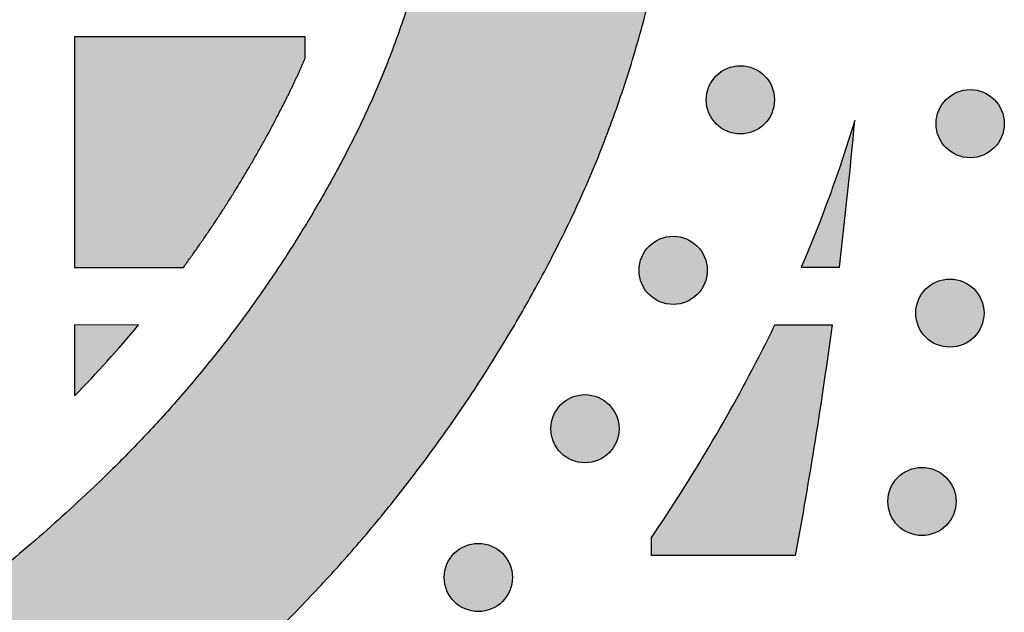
# Model space of a CAD drawing. Header units: millimetres. Extents: x -3873 to -97, y 912 to 4165.
# Tile 626 of 656: x -150 to -98, y 3872 to 3902. Entities that reach past the tile are written whole.
import ezdxf

# ---------------------------------------------------------------- set-up
doc = ezdxf.new("R2010")
doc.units = ezdxf.units.MM
doc.layers.add('pattern', color=7, linetype='Continuous', true_color=0x000000)

msp = doc.modelspace()

# ---------------------------------------------------------------- hatches: boundary and pattern name
at = {"layer": 'pattern'}
for points in [[(-115.003, 3918.335), (-115.027, 3920.141), (-115.103, 3921.948), (-115.232, 3923.755), (-115.414, 3925.559), (-115.648, 3927.358), (-115.935, 3929.15), (-116.274, 3930.931), (-116.666, 3932.701), (-117.109, 3934.455), (-117.604, 3936.193), (-118.148, 3937.911), (-118.742, 3939.609), (-119.385, 3941.282), (-120.074, 3942.931), (-120.81, 3944.551), (-121.591, 3946.142), (-122.33, 3947.558), (-123.099, 3948.96), (-123.898, 3950.347), (-124.726, 3951.719), (-125.583, 3953.075), (-126.468, 3954.414), (-127.382, 3955.735), (-128.323, 3957.037), (-129.29, 3958.319), (-130.284, 3959.581), (-131.303, 3960.821), (-132.346, 3962.039), (-133.414, 3963.234), (-134.505, 3964.406), (-135.619, 3965.554), (-136.754, 3966.676), (-138.53, 3968.356), (-140.349, 3969.997), (-142.21, 3971.596), (-144.112, 3973.152), (-146.053, 3974.664), (-148.031, 3976.131), (-150.045, 3977.55), (-152.093, 3978.921), (-154.174, 3980.242), (-156.285, 3981.512), (-158.425, 3982.73), (-160.591, 3983.896), (-162.782, 3985.008), (-164.997, 3986.066), (-167.232, 3987.068), (-169.485, 3988.016), (-186.181, 3981.64), (-174.002, 3976.898), (-172.012, 3976.062), (-170.039, 3975.177), (-168.084, 3974.243), (-166.15, 3973.261), (-164.237, 3972.232), (-162.348, 3971.156), (-160.484, 3970.034), (-158.647, 3968.868), (-156.839, 3967.658), (-155.06, 3966.405), (-153.314, 3965.11), (-151.6, 3963.776), (-149.921, 3962.401), (-148.278, 3960.99), (-146.672, 3959.541), (-145.104, 3958.058), (-144.144, 3957.109), (-143.203, 3956.139), (-142.28, 3955.148), (-141.378, 3954.137), (-140.495, 3953.108), (-139.634, 3952.059), (-138.794, 3950.992), (-137.976, 3949.908), (-137.18, 3948.808), (-136.408, 3947.691), (-135.66, 3946.559), (-134.935, 3945.413), (-134.235, 3944.253), (-133.559, 3943.08), (-132.909, 3941.895), (-132.284, 3940.698), (-131.659, 3939.422), (-131.069, 3938.122), (-130.516, 3936.8), (-130.001, 3935.457), (-129.525, 3934.094), (-129.088, 3932.713), (-128.692, 3931.317), (-128.337, 3929.906), (-128.023, 3928.483), (-127.751, 3927.05), (-127.521, 3925.609), (-127.333, 3924.16), (-127.187, 3922.708), (-127.084, 3921.252), (-127.022, 3919.796), (-127.003, 3918.341), (-127.024, 3916.886), (-127.086, 3915.43), (-127.191, 3913.975), (-127.338, 3912.522), (-127.527, 3911.075), (-127.758, 3909.633), (-128.032, 3908.201), (-128.347, 3906.778), (-128.704, 3905.368), (-129.101, 3903.973), (-129.539, 3902.593), (-130.016, 3901.23), (-130.532, 3899.887), (-131.086, 3898.565), (-131.677, 3897.266), (-132.304, 3895.991), (-132.93, 3894.795), (-133.581, 3893.61), (-134.257, 3892.438), (-134.959, 3891.278), (-135.684, 3890.133), (-136.434, 3889.001), (-137.207, 3887.885), (-138.003, 3886.785), (-138.822, 3885.702), (-139.663, 3884.636), (-140.525, 3883.589), (-141.409, 3882.56), (-142.312, 3881.55), (-143.236, 3880.56), (-144.178, 3879.591), (-145.139, 3878.642), (-146.708, 3877.16), (-148.315, 3875.713), (-149.96, 3874.303), (-151.64, 3872.93), (-153.355, 3871.597), (-155.102, 3870.304), (-156.881, 3869.052), (-158.691, 3867.844), (-160.529, 3866.679), (-162.394, 3865.559), (-164.284, 3864.485), (-166.197, 3863.458), (-168.133, 3862.477), (-170.089, 3861.545), (-172.063, 3860.662), (-174.053, 3859.827), (-186.236, 3855.096), (-169.546, 3848.706), (-167.291, 3849.651), (-165.056, 3850.652), (-162.841, 3851.708), (-160.648, 3852.818), (-158.481, 3853.982), (-156.34, 3855.198), (-154.228, 3856.467), (-152.146, 3857.786), (-150.097, 3859.155), (-148.081, 3860.572), (-146.102, 3862.037), (-144.16, 3863.547), (-142.257, 3865.102), (-140.394, 3866.699), (-138.574, 3868.338), (-136.796, 3870.016), (-135.66, 3871.138), (-134.545, 3872.285), (-133.453, 3873.456), (-132.384, 3874.65), (-131.34, 3875.867), (-130.32, 3877.107), (-129.325, 3878.367), (-128.356, 3879.649), (-127.414, 3880.95), (-126.5, 3882.27), (-125.613, 3883.608), (-124.755, 3884.963), (-123.925, 3886.334), (-123.125, 3887.721), (-122.355, 3889.123), (-121.615, 3890.537), (-120.833, 3892.128), (-120.096, 3893.748), (-119.405, 3895.395), (-118.761, 3897.068), (-118.165, 3898.765), (-117.619, 3900.483), (-117.123, 3902.22), (-116.679, 3903.974), (-116.285, 3905.743), (-115.944, 3907.524), (-115.656, 3909.315), (-115.42, 3911.113), (-115.237, 3912.917), (-115.107, 3914.723), (-115.029, 3916.53)], [(-134.676, 3900.454), (-134.676, 3901.566), (-146.676, 3901.565), (-146.675, 3889.565), (-141.01, 3889.566), (-140.295, 3890.564), (-139.601, 3891.577), (-138.926, 3892.603), (-138.272, 3893.643), (-137.638, 3894.696), (-137.026, 3895.761), (-136.436, 3896.838), (-135.867, 3897.926), (-135.251, 3899.181)], [(-113.296, 3897.03), (-113.268, 3897.003), (-113.239, 3896.976), (-113.209, 3896.949), (-113.178, 3896.923), (-113.147, 3896.897), (-113.114, 3896.872), (-113.081, 3896.847), (-113.047, 3896.823), (-113.012, 3896.8), (-112.976, 3896.777), (-112.94, 3896.755), (-112.903, 3896.734), (-112.865, 3896.713), (-112.826, 3896.693), (-112.786, 3896.675), (-112.746, 3896.657), (-112.706, 3896.64), (-112.664, 3896.624), (-112.622, 3896.608), (-112.58, 3896.594), (-112.537, 3896.581), (-112.493, 3896.569), (-112.45, 3896.558), (-112.405, 3896.548), (-112.361, 3896.54), (-112.316, 3896.532), (-112.27, 3896.526), (-112.225, 3896.52), (-112.179, 3896.516), (-112.133, 3896.513), (-112.088, 3896.511), (-112.042, 3896.511), (-111.996, 3896.511), (-111.95, 3896.513), (-111.904, 3896.516), (-111.858, 3896.52), (-111.813, 3896.526), (-111.768, 3896.532), (-111.723, 3896.54), (-111.678, 3896.548), (-111.634, 3896.558), (-111.59, 3896.569), (-111.546, 3896.581), (-111.503, 3896.594), (-111.461, 3896.608), (-111.419, 3896.624), (-111.378, 3896.64), (-111.337, 3896.657), (-111.297, 3896.675), (-111.257, 3896.694), (-111.219, 3896.713), (-111.181, 3896.734), (-111.143, 3896.755), (-111.107, 3896.777), (-111.071, 3896.8), (-111.036, 3896.823), (-111.002, 3896.847), (-110.969, 3896.872), (-110.936, 3896.897), (-110.905, 3896.923), (-110.874, 3896.949), (-110.844, 3896.976), (-110.815, 3897.003), (-110.787, 3897.031), (-110.76, 3897.059), (-110.732, 3897.088), (-110.706, 3897.118), (-110.679, 3897.148), (-110.654, 3897.18), (-110.628, 3897.212), (-110.604, 3897.246), (-110.58, 3897.28), (-110.556, 3897.315), (-110.534, 3897.35), (-110.512, 3897.387), (-110.49, 3897.424), (-110.47, 3897.462), (-110.45, 3897.501), (-110.431, 3897.54), (-110.413, 3897.58), (-110.396, 3897.621), (-110.38, 3897.663), (-110.365, 3897.704), (-110.351, 3897.747), (-110.338, 3897.79), (-110.326, 3897.833), (-110.315, 3897.877), (-110.305, 3897.922), (-110.296, 3897.966), (-110.289, 3898.011), (-110.282, 3898.056), (-110.277, 3898.102), (-110.273, 3898.148), (-110.27, 3898.193), (-110.268, 3898.239), (-110.267, 3898.285), (-110.268, 3898.331), (-110.27, 3898.377), (-110.273, 3898.423), (-110.277, 3898.468), (-110.282, 3898.514), (-110.289, 3898.559), (-110.296, 3898.604), (-110.305, 3898.649), (-110.315, 3898.693), (-110.326, 3898.737), (-110.338, 3898.78), (-110.351, 3898.823), (-110.365, 3898.866), (-110.38, 3898.908), (-110.396, 3898.949), (-110.414, 3898.99), (-110.431, 3899.03), (-110.45, 3899.069), (-110.47, 3899.108), (-110.49, 3899.146), (-110.512, 3899.183), (-110.534, 3899.22), (-110.556, 3899.256), (-110.58, 3899.291), (-110.604, 3899.325), (-110.629, 3899.358), (-110.654, 3899.39), (-110.68, 3899.422), (-110.706, 3899.453), (-110.733, 3899.483), (-110.76, 3899.512), (-110.787, 3899.54), (-110.815, 3899.567), (-110.844, 3899.594), (-110.874, 3899.621), (-110.905, 3899.647), (-110.937, 3899.673), (-110.969, 3899.698), (-111.002, 3899.723), (-111.037, 3899.747), (-111.071, 3899.77), (-111.107, 3899.793), (-111.144, 3899.815), (-111.181, 3899.837), (-111.219, 3899.857), (-111.258, 3899.877), (-111.297, 3899.895), (-111.337, 3899.913), (-111.378, 3899.93), (-111.419, 3899.947), (-111.461, 3899.962), (-111.504, 3899.976), (-111.547, 3899.989), (-111.59, 3900.001), (-111.634, 3900.012), (-111.678, 3900.022), (-111.723, 3900.03), (-111.768, 3900.038), (-111.813, 3900.045), (-111.859, 3900.05), (-111.904, 3900.054), (-111.95, 3900.057), (-111.996, 3900.059), (-112.042, 3900.059), (-112.088, 3900.059), (-112.134, 3900.057), (-112.18, 3900.054), (-112.225, 3900.05), (-112.271, 3900.045), (-112.316, 3900.038), (-112.361, 3900.03), (-112.406, 3900.022), (-112.45, 3900.012), (-112.494, 3900.001), (-112.537, 3899.989), (-112.58, 3899.976), (-112.623, 3899.962), (-112.665, 3899.946), (-112.706, 3899.93), (-112.747, 3899.913), (-112.787, 3899.895), (-112.826, 3899.877), (-112.865, 3899.857), (-112.903, 3899.836), (-112.94, 3899.815), (-112.977, 3899.793), (-113.012, 3899.77), (-113.047, 3899.747), (-113.081, 3899.723), (-113.115, 3899.698), (-113.147, 3899.673), (-113.179, 3899.647), (-113.209, 3899.621), (-113.239, 3899.594), (-113.268, 3899.567), (-113.297, 3899.54), (-113.324, 3899.511), (-113.351, 3899.482), (-113.378, 3899.452), (-113.404, 3899.422), (-113.43, 3899.39), (-113.455, 3899.358), (-113.48, 3899.324), (-113.504, 3899.29), (-113.527, 3899.255), (-113.55, 3899.22), (-113.572, 3899.183), (-113.593, 3899.146), (-113.614, 3899.108), (-113.633, 3899.069), (-113.652, 3899.03), (-113.67, 3898.99), (-113.687, 3898.949), (-113.703, 3898.908), (-113.718, 3898.866), (-113.733, 3898.823), (-113.746, 3898.78), (-113.758, 3898.737), (-113.769, 3898.693), (-113.778, 3898.648), (-113.787, 3898.604), (-113.795, 3898.559), (-113.801, 3898.514), (-113.807, 3898.468), (-113.811, 3898.422), (-113.814, 3898.377), (-113.816, 3898.331), (-113.816, 3898.285), (-113.816, 3898.239), (-113.814, 3898.193), (-113.811, 3898.147), (-113.807, 3898.102), (-113.801, 3898.056), (-113.795, 3898.011), (-113.787, 3897.966), (-113.778, 3897.921), (-113.769, 3897.877), (-113.758, 3897.833), (-113.746, 3897.79), (-113.732, 3897.747), (-113.718, 3897.704), (-113.703, 3897.662), (-113.687, 3897.621), (-113.67, 3897.58), (-113.652, 3897.54), (-113.633, 3897.501), (-113.614, 3897.462), (-113.593, 3897.424), (-113.572, 3897.387), (-113.55, 3897.35), (-113.527, 3897.314), (-113.504, 3897.28), (-113.48, 3897.245), (-113.455, 3897.212), (-113.43, 3897.18), (-113.404, 3897.148), (-113.378, 3897.117), (-113.351, 3897.087), (-113.324, 3897.058)], [(-101.343, 3895.79), (-101.315, 3895.762), (-101.286, 3895.735), (-101.256, 3895.708), (-101.225, 3895.682), (-101.194, 3895.656), (-101.161, 3895.631), (-101.128, 3895.606), (-101.094, 3895.582), (-101.059, 3895.559), (-101.023, 3895.536), (-100.987, 3895.514), (-100.949, 3895.493), (-100.911, 3895.472), (-100.873, 3895.453), (-100.833, 3895.434), (-100.793, 3895.416), (-100.752, 3895.399), (-100.711, 3895.383), (-100.669, 3895.368), (-100.627, 3895.354), (-100.584, 3895.34), (-100.54, 3895.328), (-100.496, 3895.318), (-100.452, 3895.308), (-100.407, 3895.299), (-100.362, 3895.291), (-100.317, 3895.285), (-100.272, 3895.279), (-100.226, 3895.275), (-100.18, 3895.272), (-100.134, 3895.271), (-100.089, 3895.27), (-100.043, 3895.271), (-99.997, 3895.272), (-99.951, 3895.275), (-99.905, 3895.28), (-99.86, 3895.285), (-99.815, 3895.291), (-99.77, 3895.299), (-99.725, 3895.308), (-99.681, 3895.318), (-99.637, 3895.329), (-99.593, 3895.341), (-99.55, 3895.354), (-99.508, 3895.368), (-99.466, 3895.383), (-99.425, 3895.399), (-99.384, 3895.416), (-99.344, 3895.434), (-99.304, 3895.453), (-99.266, 3895.472), (-99.228, 3895.493), (-99.19, 3895.514), (-99.154, 3895.536), (-99.118, 3895.559), (-99.083, 3895.582), (-99.049, 3895.606), (-99.016, 3895.631), (-98.983, 3895.656), (-98.952, 3895.682), (-98.921, 3895.708), (-98.891, 3895.735), (-98.862, 3895.762), (-98.834, 3895.79), (-98.806, 3895.818), (-98.779, 3895.847), (-98.753, 3895.877), (-98.726, 3895.908), (-98.701, 3895.939), (-98.675, 3895.972), (-98.651, 3896.005), (-98.627, 3896.039), (-98.603, 3896.074), (-98.58, 3896.11), (-98.558, 3896.146), (-98.537, 3896.183), (-98.517, 3896.221), (-98.497, 3896.26), (-98.478, 3896.3), (-98.46, 3896.34), (-98.443, 3896.38), (-98.427, 3896.422), (-98.412, 3896.464), (-98.398, 3896.506), (-98.385, 3896.549), (-98.373, 3896.593), (-98.362, 3896.637), (-98.352, 3896.681), (-98.343, 3896.726), (-98.336, 3896.771), (-98.329, 3896.816), (-98.324, 3896.861), (-98.32, 3896.907), (-98.317, 3896.953), (-98.315, 3896.999), (-98.314, 3897.044), (-98.315, 3897.09), (-98.317, 3897.136), (-98.32, 3897.182), (-98.324, 3897.228), (-98.329, 3897.273), (-98.336, 3897.318), (-98.343, 3897.363), (-98.352, 3897.408), (-98.362, 3897.452), (-98.373, 3897.496), (-98.385, 3897.54), (-98.398, 3897.583), (-98.412, 3897.625), (-98.427, 3897.667), (-98.443, 3897.708), (-98.46, 3897.749), (-98.478, 3897.789), (-98.497, 3897.829), (-98.517, 3897.867), (-98.537, 3897.905), (-98.559, 3897.943), (-98.581, 3897.979), (-98.603, 3898.015), (-98.627, 3898.05), (-98.651, 3898.084), (-98.675, 3898.117), (-98.701, 3898.15), (-98.726, 3898.181), (-98.753, 3898.212), (-98.779, 3898.242), (-98.807, 3898.271), (-98.834, 3898.299), (-98.862, 3898.327), (-98.891, 3898.354), (-98.921, 3898.38), (-98.952, 3898.407), (-98.984, 3898.432), (-99.016, 3898.458), (-99.049, 3898.482), (-99.083, 3898.506), (-99.118, 3898.53), (-99.154, 3898.553), (-99.191, 3898.575), (-99.228, 3898.596), (-99.266, 3898.616), (-99.305, 3898.636), (-99.344, 3898.655), (-99.384, 3898.673), (-99.425, 3898.69), (-99.466, 3898.706), (-99.508, 3898.721), (-99.551, 3898.735), (-99.594, 3898.748), (-99.637, 3898.76), (-99.681, 3898.771), (-99.725, 3898.781), (-99.77, 3898.79), (-99.815, 3898.797), (-99.86, 3898.804), (-99.906, 3898.809), (-99.951, 3898.813), (-99.997, 3898.816), (-100.043, 3898.818), (-100.089, 3898.819), (-100.135, 3898.818), (-100.181, 3898.816), (-100.226, 3898.813), (-100.272, 3898.809), (-100.318, 3898.804), (-100.363, 3898.797), (-100.408, 3898.79), (-100.452, 3898.781), (-100.497, 3898.771), (-100.541, 3898.76), (-100.584, 3898.748), (-100.627, 3898.735), (-100.669, 3898.721), (-100.711, 3898.706), (-100.753, 3898.69), (-100.793, 3898.673), (-100.834, 3898.655), (-100.873, 3898.636), (-100.912, 3898.616), (-100.95, 3898.596), (-100.987, 3898.574), (-101.024, 3898.552), (-101.059, 3898.53), (-101.094, 3898.506), (-101.128, 3898.482), (-101.162, 3898.458), (-101.194, 3898.432), (-101.226, 3898.407), (-101.256, 3898.38), (-101.286, 3898.354), (-101.315, 3898.326), (-101.343, 3898.299), (-101.371, 3898.271), (-101.398, 3898.242), (-101.425, 3898.212), (-101.451, 3898.181), (-101.477, 3898.149), (-101.502, 3898.117), (-101.527, 3898.084), (-101.551, 3898.05), (-101.574, 3898.015), (-101.597, 3897.979), (-101.619, 3897.942), (-101.64, 3897.905), (-101.661, 3897.867), (-101.68, 3897.828), (-101.699, 3897.789), (-101.717, 3897.749), (-101.734, 3897.708), (-101.75, 3897.667), (-101.765, 3897.625), (-101.779, 3897.582), (-101.792, 3897.539), (-101.805, 3897.496), (-101.815, 3897.452), (-101.825, 3897.408), (-101.834, 3897.363), (-101.842, 3897.318), (-101.848, 3897.273), (-101.853, 3897.227), (-101.858, 3897.182), (-101.861, 3897.136), (-101.862, 3897.09), (-101.863, 3897.044), (-101.862, 3896.998), (-101.861, 3896.952), (-101.858, 3896.907), (-101.853, 3896.861), (-101.848, 3896.815), (-101.842, 3896.77), (-101.834, 3896.725), (-101.825, 3896.681), (-101.815, 3896.636), (-101.804, 3896.592), (-101.792, 3896.549), (-101.779, 3896.506), (-101.765, 3896.463), (-101.75, 3896.422), (-101.734, 3896.38), (-101.717, 3896.339), (-101.699, 3896.299), (-101.68, 3896.26), (-101.66, 3896.221), (-101.64, 3896.183), (-101.619, 3896.146), (-101.597, 3896.109), (-101.574, 3896.074), (-101.551, 3896.039), (-101.526, 3896.005), (-101.502, 3895.971), (-101.477, 3895.939), (-101.451, 3895.907), (-101.425, 3895.877), (-101.398, 3895.847), (-101.371, 3895.818)], [(-106.894, 3889.569), (-106.098, 3897.202), (-106.712, 3895.265), (-107.381, 3893.346), (-108.103, 3891.446), (-108.877, 3889.568)], [(-116.791, 3888.156), (-116.763, 3888.128), (-116.734, 3888.101), (-116.704, 3888.074), (-116.673, 3888.048), (-116.642, 3888.022), (-116.609, 3887.997), (-116.576, 3887.973), (-116.542, 3887.949), (-116.507, 3887.925), (-116.471, 3887.902), (-116.435, 3887.88), (-116.398, 3887.859), (-116.359, 3887.839), (-116.321, 3887.819), (-116.281, 3887.8), (-116.241, 3887.782), (-116.2, 3887.765), (-116.159, 3887.749), (-116.117, 3887.734), (-116.075, 3887.72), (-116.032, 3887.707), (-115.988, 3887.695), (-115.944, 3887.684), (-115.9, 3887.674), (-115.855, 3887.665), (-115.81, 3887.658), (-115.765, 3887.651), (-115.72, 3887.646), (-115.674, 3887.642), (-115.628, 3887.639), (-115.582, 3887.637), (-115.537, 3887.636), (-115.491, 3887.637), (-115.445, 3887.639), (-115.399, 3887.642), (-115.353, 3887.646), (-115.308, 3887.651), (-115.263, 3887.658), (-115.218, 3887.665), (-115.173, 3887.674), (-115.129, 3887.684), (-115.085, 3887.695), (-115.041, 3887.707), (-114.998, 3887.72), (-114.956, 3887.734), (-114.914, 3887.749), (-114.873, 3887.765), (-114.832, 3887.782), (-114.792, 3887.8), (-114.752, 3887.819), (-114.714, 3887.839), (-114.676, 3887.859), (-114.638, 3887.881), (-114.602, 3887.903), (-114.566, 3887.925), (-114.531, 3887.949), (-114.497, 3887.973), (-114.464, 3887.997), (-114.431, 3888.023), (-114.4, 3888.048), (-114.369, 3888.075), (-114.339, 3888.101), (-114.31, 3888.129), (-114.282, 3888.156), (-114.254, 3888.184), (-114.227, 3888.213), (-114.201, 3888.243), (-114.174, 3888.274), (-114.149, 3888.306), (-114.123, 3888.338), (-114.099, 3888.371), (-114.075, 3888.405), (-114.051, 3888.44), (-114.028, 3888.476), (-114.006, 3888.512), (-113.985, 3888.55), (-113.965, 3888.588), (-113.945, 3888.627), (-113.926, 3888.666), (-113.908, 3888.706), (-113.891, 3888.747), (-113.875, 3888.788), (-113.86, 3888.83), (-113.846, 3888.873), (-113.833, 3888.916), (-113.821, 3888.959), (-113.81, 3889.003), (-113.8, 3889.047), (-113.791, 3889.092), (-113.784, 3889.137), (-113.777, 3889.182), (-113.772, 3889.228), (-113.768, 3889.273), (-113.765, 3889.319), (-113.763, 3889.365), (-113.762, 3889.411), (-113.763, 3889.457), (-113.765, 3889.503), (-113.768, 3889.548), (-113.772, 3889.594), (-113.777, 3889.639), (-113.784, 3889.685), (-113.791, 3889.73), (-113.8, 3889.774), (-113.81, 3889.819), (-113.821, 3889.863), (-113.833, 3889.906), (-113.846, 3889.949), (-113.86, 3889.991), (-113.875, 3890.033), (-113.891, 3890.075), (-113.908, 3890.115), (-113.926, 3890.156), (-113.945, 3890.195), (-113.965, 3890.234), (-113.985, 3890.272), (-114.007, 3890.309), (-114.029, 3890.345), (-114.051, 3890.381), (-114.075, 3890.416), (-114.099, 3890.45), (-114.123, 3890.483), (-114.149, 3890.516), (-114.174, 3890.548), (-114.201, 3890.578), (-114.227, 3890.608), (-114.255, 3890.637), (-114.282, 3890.665), (-114.31, 3890.693), (-114.339, 3890.72), (-114.369, 3890.747), (-114.4, 3890.773), (-114.432, 3890.799), (-114.464, 3890.824), (-114.497, 3890.849), (-114.531, 3890.873), (-114.566, 3890.896), (-114.602, 3890.919), (-114.639, 3890.941), (-114.676, 3890.962), (-114.714, 3890.983), (-114.753, 3891.002), (-114.792, 3891.021), (-114.832, 3891.039), (-114.873, 3891.056), (-114.914, 3891.072), (-114.956, 3891.087), (-114.999, 3891.101), (-115.042, 3891.114), (-115.085, 3891.126), (-115.129, 3891.137), (-115.173, 3891.147), (-115.218, 3891.156), (-115.263, 3891.164), (-115.308, 3891.17), (-115.354, 3891.175), (-115.399, 3891.18), (-115.445, 3891.183), (-115.491, 3891.184), (-115.537, 3891.185), (-115.583, 3891.184), (-115.629, 3891.183), (-115.674, 3891.18), (-115.72, 3891.175), (-115.766, 3891.17), (-115.811, 3891.164), (-115.856, 3891.156), (-115.9, 3891.147), (-115.945, 3891.137), (-115.989, 3891.126), (-116.032, 3891.114), (-116.075, 3891.101), (-116.117, 3891.087), (-116.159, 3891.072), (-116.201, 3891.056), (-116.242, 3891.039), (-116.282, 3891.021), (-116.321, 3891.002), (-116.36, 3890.982), (-116.398, 3890.962), (-116.435, 3890.941), (-116.472, 3890.919), (-116.507, 3890.896), (-116.542, 3890.872), (-116.576, 3890.848), (-116.61, 3890.824), (-116.642, 3890.799), (-116.674, 3890.773), (-116.704, 3890.747), (-116.734, 3890.72), (-116.763, 3890.693), (-116.791, 3890.665), (-116.819, 3890.637), (-116.846, 3890.608), (-116.873, 3890.578), (-116.899, 3890.547), (-116.925, 3890.516), (-116.95, 3890.483), (-116.975, 3890.45), (-116.999, 3890.416), (-117.022, 3890.381), (-117.045, 3890.345), (-117.067, 3890.309), (-117.088, 3890.271), (-117.109, 3890.233), (-117.128, 3890.195), (-117.147, 3890.155), (-117.165, 3890.115), (-117.182, 3890.074), (-117.198, 3890.033), (-117.213, 3889.991), (-117.227, 3889.949), (-117.24, 3889.906), (-117.253, 3889.862), (-117.263, 3889.818), (-117.273, 3889.774), (-117.282, 3889.729), (-117.29, 3889.684), (-117.296, 3889.639), (-117.301, 3889.594), (-117.306, 3889.548), (-117.309, 3889.502), (-117.31, 3889.456), (-117.311, 3889.41), (-117.31, 3889.365), (-117.309, 3889.319), (-117.306, 3889.273), (-117.301, 3889.227), (-117.296, 3889.182), (-117.29, 3889.137), (-117.282, 3889.092), (-117.273, 3889.047), (-117.263, 3889.003), (-117.252, 3888.959), (-117.24, 3888.915), (-117.227, 3888.872), (-117.213, 3888.83), (-117.198, 3888.788), (-117.182, 3888.746), (-117.165, 3888.706), (-117.147, 3888.666), (-117.128, 3888.626), (-117.108, 3888.588), (-117.088, 3888.55), (-117.067, 3888.512), (-117.045, 3888.476), (-117.022, 3888.44), (-116.999, 3888.405), (-116.974, 3888.371), (-116.95, 3888.338), (-116.925, 3888.305), (-116.899, 3888.274), (-116.873, 3888.243), (-116.846, 3888.213), (-116.819, 3888.184)], [(-102.398, 3885.93), (-102.37, 3885.902), (-102.341, 3885.875), (-102.311, 3885.849), (-102.281, 3885.822), (-102.249, 3885.797), (-102.216, 3885.771), (-102.183, 3885.747), (-102.149, 3885.723), (-102.114, 3885.699), (-102.078, 3885.677), (-102.042, 3885.655), (-102.005, 3885.633), (-101.967, 3885.613), (-101.928, 3885.593), (-101.889, 3885.574), (-101.848, 3885.556), (-101.808, 3885.539), (-101.766, 3885.523), (-101.724, 3885.508), (-101.682, 3885.494), (-101.639, 3885.481), (-101.595, 3885.469), (-101.552, 3885.458), (-101.507, 3885.448), (-101.463, 3885.439), (-101.418, 3885.432), (-101.372, 3885.425), (-101.327, 3885.42), (-101.281, 3885.416), (-101.235, 3885.413), (-101.19, 3885.411), (-101.144, 3885.41), (-101.098, 3885.411), (-101.052, 3885.413), (-101.006, 3885.416), (-100.96, 3885.42), (-100.915, 3885.425), (-100.87, 3885.432), (-100.825, 3885.439), (-100.78, 3885.448), (-100.736, 3885.458), (-100.692, 3885.469), (-100.648, 3885.481), (-100.605, 3885.494), (-100.563, 3885.508), (-100.521, 3885.523), (-100.48, 3885.539), (-100.439, 3885.556), (-100.399, 3885.574), (-100.359, 3885.593), (-100.321, 3885.613), (-100.283, 3885.633), (-100.245, 3885.655), (-100.209, 3885.677), (-100.173, 3885.699), (-100.138, 3885.723), (-100.104, 3885.747), (-100.071, 3885.772), (-100.039, 3885.797), (-100.007, 3885.823), (-99.976, 3885.849), (-99.946, 3885.876), (-99.917, 3885.903), (-99.889, 3885.93), (-99.862, 3885.958), (-99.834, 3885.987), (-99.808, 3886.017), (-99.781, 3886.048), (-99.756, 3886.08), (-99.73, 3886.112), (-99.706, 3886.145), (-99.682, 3886.179), (-99.658, 3886.214), (-99.636, 3886.25), (-99.614, 3886.287), (-99.592, 3886.324), (-99.572, 3886.362), (-99.552, 3886.401), (-99.533, 3886.44), (-99.515, 3886.48), (-99.498, 3886.521), (-99.482, 3886.562), (-99.467, 3886.604), (-99.453, 3886.647), (-99.44, 3886.69), (-99.428, 3886.733), (-99.417, 3886.777), (-99.407, 3886.821), (-99.398, 3886.866), (-99.391, 3886.911), (-99.384, 3886.956), (-99.379, 3887.002), (-99.375, 3887.047), (-99.372, 3887.093), (-99.37, 3887.139), (-99.37, 3887.185), (-99.37, 3887.231), (-99.372, 3887.277), (-99.375, 3887.322), (-99.379, 3887.368), (-99.384, 3887.414), (-99.391, 3887.459), (-99.398, 3887.504), (-99.407, 3887.548), (-99.417, 3887.593), (-99.428, 3887.637), (-99.44, 3887.68), (-99.453, 3887.723), (-99.467, 3887.766), (-99.482, 3887.808), (-99.499, 3887.849), (-99.516, 3887.89), (-99.533, 3887.93), (-99.552, 3887.969), (-99.572, 3888.008), (-99.592, 3888.046), (-99.614, 3888.083), (-99.636, 3888.12), (-99.659, 3888.155), (-99.682, 3888.19), (-99.706, 3888.224), (-99.731, 3888.258), (-99.756, 3888.29), (-99.782, 3888.322), (-99.808, 3888.352), (-99.835, 3888.382), (-99.862, 3888.411), (-99.889, 3888.439), (-99.917, 3888.467), (-99.946, 3888.494), (-99.976, 3888.521), (-100.007, 3888.547), (-100.039, 3888.573), (-100.071, 3888.598), (-100.104, 3888.623), (-100.139, 3888.647), (-100.173, 3888.67), (-100.209, 3888.693), (-100.246, 3888.715), (-100.283, 3888.736), (-100.321, 3888.757), (-100.36, 3888.776), (-100.399, 3888.795), (-100.439, 3888.813), (-100.48, 3888.83), (-100.521, 3888.846), (-100.563, 3888.861), (-100.606, 3888.875), (-100.649, 3888.889), (-100.692, 3888.901), (-100.736, 3888.912), (-100.78, 3888.921), (-100.825, 3888.93), (-100.87, 3888.938), (-100.915, 3888.944), (-100.961, 3888.95), (-101.006, 3888.954), (-101.052, 3888.957), (-101.098, 3888.958), (-101.144, 3888.959), (-101.19, 3888.958), (-101.236, 3888.957), (-101.282, 3888.954), (-101.327, 3888.95), (-101.373, 3888.944), (-101.418, 3888.938), (-101.463, 3888.93), (-101.508, 3888.921), (-101.552, 3888.912), (-101.596, 3888.901), (-101.639, 3888.888), (-101.682, 3888.875), (-101.725, 3888.861), (-101.767, 3888.846), (-101.808, 3888.83), (-101.849, 3888.813), (-101.889, 3888.795), (-101.928, 3888.776), (-101.967, 3888.757), (-102.005, 3888.736), (-102.042, 3888.715), (-102.079, 3888.693), (-102.114, 3888.67), (-102.149, 3888.647), (-102.183, 3888.623), (-102.217, 3888.598), (-102.249, 3888.573), (-102.281, 3888.547), (-102.311, 3888.521), (-102.341, 3888.494), (-102.37, 3888.467), (-102.399, 3888.439), (-102.426, 3888.411), (-102.453, 3888.382), (-102.48, 3888.352), (-102.506, 3888.321), (-102.532, 3888.29), (-102.557, 3888.257), (-102.582, 3888.224), (-102.606, 3888.19), (-102.629, 3888.155), (-102.652, 3888.119), (-102.674, 3888.083), (-102.695, 3888.046), (-102.716, 3888.008), (-102.735, 3887.969), (-102.754, 3887.929), (-102.772, 3887.889), (-102.789, 3887.849), (-102.805, 3887.807), (-102.82, 3887.765), (-102.835, 3887.723), (-102.848, 3887.68), (-102.86, 3887.636), (-102.871, 3887.592), (-102.881, 3887.548), (-102.889, 3887.504), (-102.897, 3887.459), (-102.903, 3887.413), (-102.909, 3887.368), (-102.913, 3887.322), (-102.916, 3887.276), (-102.918, 3887.231), (-102.918, 3887.185), (-102.918, 3887.139), (-102.916, 3887.093), (-102.913, 3887.047), (-102.909, 3887.001), (-102.903, 3886.956), (-102.897, 3886.911), (-102.889, 3886.866), (-102.88, 3886.821), (-102.871, 3886.777), (-102.86, 3886.733), (-102.848, 3886.689), (-102.834, 3886.646), (-102.82, 3886.604), (-102.805, 3886.562), (-102.789, 3886.521), (-102.772, 3886.48), (-102.754, 3886.44), (-102.735, 3886.4), (-102.716, 3886.362), (-102.695, 3886.324), (-102.674, 3886.286), (-102.652, 3886.25), (-102.629, 3886.214), (-102.606, 3886.179), (-102.582, 3886.145), (-102.557, 3886.112), (-102.532, 3886.079), (-102.506, 3886.048), (-102.48, 3886.017), (-102.453, 3885.987), (-102.426, 3885.958)], [(-143.348, 3886.566), (-146.674, 3886.565), (-146.674, 3882.874), (-145.815, 3883.771), (-144.974, 3884.686), (-144.152, 3885.618)], [(-110.926, 3885.201), (-110.246, 3886.568), (-107.275, 3886.568), (-108.156, 3880.556), (-109.191, 3874.569), (-116.673, 3874.568), (-116.673, 3875.497), (-115.123, 3877.853), (-113.647, 3880.258), (-112.247, 3882.708)], [(-121.381, 3879.912), (-121.353, 3879.884), (-121.324, 3879.857), (-121.294, 3879.83), (-121.263, 3879.804), (-121.232, 3879.778), (-121.199, 3879.753), (-121.166, 3879.728), (-121.132, 3879.704), (-121.097, 3879.681), (-121.061, 3879.658), (-121.025, 3879.636), (-120.987, 3879.615), (-120.949, 3879.594), (-120.911, 3879.575), (-120.871, 3879.556), (-120.831, 3879.538), (-120.79, 3879.521), (-120.749, 3879.505), (-120.707, 3879.49), (-120.665, 3879.476), (-120.622, 3879.463), (-120.578, 3879.451), (-120.534, 3879.44), (-120.49, 3879.43), (-120.445, 3879.421), (-120.4, 3879.413), (-120.355, 3879.407), (-120.31, 3879.402), (-120.264, 3879.397), (-120.218, 3879.395), (-120.172, 3879.393), (-120.126, 3879.392), (-120.08, 3879.393), (-120.034, 3879.395), (-119.989, 3879.397), (-119.943, 3879.402), (-119.898, 3879.407), (-119.852, 3879.413), (-119.807, 3879.421), (-119.763, 3879.43), (-119.718, 3879.44), (-119.675, 3879.451), (-119.631, 3879.463), (-119.588, 3879.476), (-119.546, 3879.49), (-119.504, 3879.505), (-119.462, 3879.521), (-119.422, 3879.538), (-119.381, 3879.556), (-119.342, 3879.575), (-119.303, 3879.595), (-119.265, 3879.615), (-119.228, 3879.636), (-119.192, 3879.658), (-119.156, 3879.681), (-119.121, 3879.705), (-119.087, 3879.729), (-119.054, 3879.753), (-119.021, 3879.778), (-118.99, 3879.804), (-118.959, 3879.831), (-118.929, 3879.857), (-118.9, 3879.884), (-118.872, 3879.912), (-118.844, 3879.94), (-118.817, 3879.969), (-118.79, 3879.999), (-118.764, 3880.03), (-118.738, 3880.061), (-118.713, 3880.094), (-118.688, 3880.127), (-118.664, 3880.161), (-118.641, 3880.196), (-118.618, 3880.232), (-118.596, 3880.268), (-118.575, 3880.306), (-118.554, 3880.344), (-118.535, 3880.382), (-118.516, 3880.422), (-118.498, 3880.462), (-118.481, 3880.503), (-118.465, 3880.544), (-118.45, 3880.586), (-118.436, 3880.628), (-118.423, 3880.671), (-118.411, 3880.715), (-118.4, 3880.759), (-118.39, 3880.803), (-118.381, 3880.848), (-118.373, 3880.893), (-118.367, 3880.938), (-118.362, 3880.983), (-118.357, 3881.029), (-118.354, 3881.075), (-118.353, 3881.121), (-118.352, 3881.167), (-118.353, 3881.213), (-118.355, 3881.258), (-118.357, 3881.304), (-118.362, 3881.35), (-118.367, 3881.395), (-118.373, 3881.441), (-118.381, 3881.485), (-118.39, 3881.53), (-118.4, 3881.574), (-118.411, 3881.618), (-118.423, 3881.662), (-118.436, 3881.705), (-118.45, 3881.747), (-118.465, 3881.789), (-118.481, 3881.831), (-118.498, 3881.871), (-118.516, 3881.911), (-118.535, 3881.951), (-118.555, 3881.99), (-118.575, 3882.028), (-118.596, 3882.065), (-118.618, 3882.101), (-118.641, 3882.137), (-118.665, 3882.172), (-118.689, 3882.206), (-118.713, 3882.239), (-118.738, 3882.272), (-118.764, 3882.303), (-118.79, 3882.334), (-118.817, 3882.364), (-118.844, 3882.393), (-118.872, 3882.421), (-118.9, 3882.449), (-118.929, 3882.476), (-118.959, 3882.503), (-118.99, 3882.529), (-119.021, 3882.555), (-119.054, 3882.58), (-119.087, 3882.604), (-119.121, 3882.628), (-119.156, 3882.652), (-119.192, 3882.675), (-119.228, 3882.697), (-119.266, 3882.718), (-119.304, 3882.738), (-119.342, 3882.758), (-119.382, 3882.777), (-119.422, 3882.795), (-119.463, 3882.812), (-119.504, 3882.828), (-119.546, 3882.843), (-119.588, 3882.857), (-119.631, 3882.87), (-119.675, 3882.882), (-119.719, 3882.893), (-119.763, 3882.903), (-119.808, 3882.912), (-119.853, 3882.919), (-119.898, 3882.926), (-119.943, 3882.931), (-119.989, 3882.935), (-120.035, 3882.938), (-120.081, 3882.94), (-120.127, 3882.941), (-120.172, 3882.94), (-120.218, 3882.938), (-120.264, 3882.935), (-120.31, 3882.931), (-120.355, 3882.926), (-120.401, 3882.919), (-120.445, 3882.912), (-120.49, 3882.903), (-120.534, 3882.893), (-120.578, 3882.882), (-120.622, 3882.87), (-120.665, 3882.857), (-120.707, 3882.843), (-120.749, 3882.828), (-120.791, 3882.812), (-120.831, 3882.795), (-120.871, 3882.777), (-120.911, 3882.758), (-120.95, 3882.738), (-120.988, 3882.718), (-121.025, 3882.696), (-121.061, 3882.674), (-121.097, 3882.652), (-121.132, 3882.628), (-121.166, 3882.604), (-121.199, 3882.58), (-121.232, 3882.554), (-121.263, 3882.529), (-121.294, 3882.502), (-121.324, 3882.476), (-121.353, 3882.448), (-121.381, 3882.421), (-121.409, 3882.393), (-121.436, 3882.364), (-121.463, 3882.334), (-121.489, 3882.303), (-121.515, 3882.272), (-121.54, 3882.239), (-121.564, 3882.206), (-121.588, 3882.172), (-121.612, 3882.137), (-121.635, 3882.101), (-121.657, 3882.065), (-121.678, 3882.027), (-121.698, 3881.989), (-121.718, 3881.951), (-121.737, 3881.911), (-121.755, 3881.871), (-121.772, 3881.83), (-121.788, 3881.789), (-121.803, 3881.747), (-121.817, 3881.705), (-121.83, 3881.662), (-121.842, 3881.618), (-121.853, 3881.574), (-121.863, 3881.53), (-121.872, 3881.485), (-121.879, 3881.44), (-121.886, 3881.395), (-121.891, 3881.35), (-121.895, 3881.304), (-121.898, 3881.258), (-121.9, 3881.212), (-121.901, 3881.166), (-121.9, 3881.12), (-121.898, 3881.074), (-121.895, 3881.029), (-121.891, 3880.983), (-121.886, 3880.938), (-121.879, 3880.892), (-121.872, 3880.847), (-121.863, 3880.803), (-121.853, 3880.758), (-121.842, 3880.715), (-121.83, 3880.671), (-121.817, 3880.628), (-121.803, 3880.586), (-121.788, 3880.544), (-121.772, 3880.502), (-121.755, 3880.462), (-121.737, 3880.421), (-121.718, 3880.382), (-121.698, 3880.343), (-121.678, 3880.305), (-121.656, 3880.268), (-121.634, 3880.232), (-121.612, 3880.196), (-121.588, 3880.161), (-121.564, 3880.127), (-121.54, 3880.094), (-121.514, 3880.061), (-121.489, 3880.03), (-121.462, 3879.999), (-121.436, 3879.969), (-121.408, 3879.94)], [(-103.852, 3876.126), (-103.824, 3876.099), (-103.795, 3876.072), (-103.765, 3876.045), (-103.734, 3876.019), (-103.703, 3875.993), (-103.67, 3875.968), (-103.637, 3875.943), (-103.603, 3875.919), (-103.568, 3875.896), (-103.532, 3875.873), (-103.496, 3875.851), (-103.459, 3875.83), (-103.421, 3875.809), (-103.382, 3875.789), (-103.342, 3875.771), (-103.302, 3875.753), (-103.262, 3875.736), (-103.22, 3875.719), (-103.178, 3875.704), (-103.136, 3875.69), (-103.093, 3875.677), (-103.049, 3875.665), (-103.005, 3875.654), (-102.961, 3875.644), (-102.917, 3875.636), (-102.872, 3875.628), (-102.826, 3875.621), (-102.781, 3875.616), (-102.735, 3875.612), (-102.689, 3875.609), (-102.644, 3875.607), (-102.598, 3875.607), (-102.552, 3875.607), (-102.506, 3875.609), (-102.46, 3875.612), (-102.414, 3875.616), (-102.369, 3875.622), (-102.324, 3875.628), (-102.279, 3875.636), (-102.234, 3875.644), (-102.19, 3875.654), (-102.146, 3875.665), (-102.102, 3875.677), (-102.059, 3875.69), (-102.017, 3875.704), (-101.975, 3875.72), (-101.934, 3875.736), (-101.893, 3875.753), (-101.853, 3875.771), (-101.813, 3875.789), (-101.775, 3875.809), (-101.737, 3875.83), (-101.699, 3875.851), (-101.663, 3875.873), (-101.627, 3875.896), (-101.592, 3875.919), (-101.558, 3875.943), (-101.525, 3875.968), (-101.492, 3875.993), (-101.461, 3876.019), (-101.43, 3876.045), (-101.4, 3876.072), (-101.371, 3876.099), (-101.343, 3876.126), (-101.316, 3876.155), (-101.288, 3876.184), (-101.262, 3876.214), (-101.235, 3876.244), (-101.21, 3876.276), (-101.184, 3876.308), (-101.16, 3876.342), (-101.136, 3876.376), (-101.112, 3876.411), (-101.09, 3876.446), (-101.068, 3876.483), (-101.046, 3876.52), (-101.026, 3876.558), (-101.006, 3876.597), (-100.987, 3876.636), (-100.969, 3876.676), (-100.952, 3876.717), (-100.936, 3876.758), (-100.921, 3876.8), (-100.907, 3876.843), (-100.894, 3876.886), (-100.882, 3876.929), (-100.871, 3876.973), (-100.861, 3877.018), (-100.852, 3877.062), (-100.845, 3877.107), (-100.838, 3877.152), (-100.833, 3877.198), (-100.829, 3877.244), (-100.826, 3877.289), (-100.824, 3877.335), (-100.823, 3877.381), (-100.824, 3877.427), (-100.826, 3877.473), (-100.829, 3877.519), (-100.833, 3877.564), (-100.838, 3877.61), (-100.845, 3877.655), (-100.852, 3877.7), (-100.861, 3877.745), (-100.871, 3877.789), (-100.882, 3877.833), (-100.894, 3877.876), (-100.907, 3877.919), (-100.921, 3877.962), (-100.936, 3878.004), (-100.952, 3878.045), (-100.969, 3878.086), (-100.987, 3878.126), (-101.006, 3878.165), (-101.026, 3878.204), (-101.046, 3878.242), (-101.068, 3878.279), (-101.09, 3878.316), (-101.112, 3878.352), (-101.136, 3878.386), (-101.16, 3878.421), (-101.185, 3878.454), (-101.21, 3878.486), (-101.236, 3878.518), (-101.262, 3878.549), (-101.289, 3878.579), (-101.316, 3878.608), (-101.343, 3878.636), (-101.371, 3878.663), (-101.4, 3878.69), (-101.43, 3878.717), (-101.461, 3878.743), (-101.493, 3878.769), (-101.525, 3878.794), (-101.558, 3878.819), (-101.593, 3878.843), (-101.627, 3878.866), (-101.663, 3878.889), (-101.7, 3878.911), (-101.737, 3878.932), (-101.775, 3878.953), (-101.814, 3878.973), (-101.853, 3878.991), (-101.893, 3879.009), (-101.934, 3879.026), (-101.975, 3879.043), (-102.017, 3879.058), (-102.06, 3879.072), (-102.103, 3879.085), (-102.146, 3879.097), (-102.19, 3879.108), (-102.234, 3879.118), (-102.279, 3879.126), (-102.324, 3879.134), (-102.369, 3879.14), (-102.415, 3879.146), (-102.46, 3879.15), (-102.506, 3879.153), (-102.552, 3879.155), (-102.598, 3879.155), (-102.644, 3879.155), (-102.69, 3879.153), (-102.736, 3879.15), (-102.781, 3879.146), (-102.827, 3879.14), (-102.872, 3879.134), (-102.917, 3879.126), (-102.961, 3879.118), (-103.006, 3879.108), (-103.05, 3879.097), (-103.093, 3879.085), (-103.136, 3879.072), (-103.179, 3879.058), (-103.221, 3879.042), (-103.262, 3879.026), (-103.303, 3879.009), (-103.343, 3878.991), (-103.382, 3878.972), (-103.421, 3878.953), (-103.459, 3878.932), (-103.496, 3878.911), (-103.533, 3878.889), (-103.568, 3878.866), (-103.603, 3878.843), (-103.637, 3878.819), (-103.671, 3878.794), (-103.703, 3878.769), (-103.735, 3878.743), (-103.765, 3878.717), (-103.795, 3878.69), (-103.824, 3878.663), (-103.852, 3878.636), (-103.88, 3878.607), (-103.907, 3878.578), (-103.934, 3878.548), (-103.96, 3878.518), (-103.986, 3878.486), (-104.011, 3878.454), (-104.036, 3878.42), (-104.06, 3878.386), (-104.083, 3878.351), (-104.106, 3878.316), (-104.128, 3878.279), (-104.149, 3878.242), (-104.17, 3878.204), (-104.189, 3878.165), (-104.208, 3878.126), (-104.226, 3878.086), (-104.243, 3878.045), (-104.259, 3878.003), (-104.274, 3877.962), (-104.289, 3877.919), (-104.302, 3877.876), (-104.314, 3877.833), (-104.325, 3877.789), (-104.334, 3877.744), (-104.343, 3877.7), (-104.351, 3877.655), (-104.357, 3877.61), (-104.363, 3877.564), (-104.367, 3877.518), (-104.37, 3877.473), (-104.371, 3877.427), (-104.372, 3877.381), (-104.371, 3877.335), (-104.37, 3877.289), (-104.367, 3877.243), (-104.363, 3877.198), (-104.357, 3877.152), (-104.351, 3877.107), (-104.343, 3877.062), (-104.334, 3877.017), (-104.325, 3876.973), (-104.314, 3876.929), (-104.302, 3876.886), (-104.288, 3876.843), (-104.274, 3876.8), (-104.259, 3876.758), (-104.243, 3876.717), (-104.226, 3876.676), (-104.208, 3876.636), (-104.189, 3876.597), (-104.17, 3876.558), (-104.149, 3876.52), (-104.128, 3876.483), (-104.106, 3876.446), (-104.083, 3876.41), (-104.06, 3876.375), (-104.036, 3876.341), (-104.011, 3876.308), (-103.986, 3876.276), (-103.96, 3876.244), (-103.934, 3876.213), (-103.907, 3876.183), (-103.88, 3876.154)], [(-126.929, 3872.171), (-126.901, 3872.143), (-126.872, 3872.116), (-126.842, 3872.09), (-126.811, 3872.063), (-126.779, 3872.038), (-126.747, 3872.012), (-126.714, 3871.988), (-126.68, 3871.964), (-126.645, 3871.94), (-126.609, 3871.917), (-126.572, 3871.895), (-126.535, 3871.874), (-126.497, 3871.854), (-126.458, 3871.834), (-126.419, 3871.815), (-126.379, 3871.797), (-126.338, 3871.78), (-126.297, 3871.764), (-126.255, 3871.749), (-126.212, 3871.735), (-126.169, 3871.722), (-126.126, 3871.71), (-126.082, 3871.699), (-126.038, 3871.689), (-125.993, 3871.68), (-125.948, 3871.673), (-125.903, 3871.666), (-125.857, 3871.661), (-125.812, 3871.657), (-125.766, 3871.654), (-125.72, 3871.652), (-125.674, 3871.651), (-125.628, 3871.652), (-125.582, 3871.654), (-125.537, 3871.657), (-125.491, 3871.661), (-125.446, 3871.666), (-125.4, 3871.673), (-125.355, 3871.68), (-125.311, 3871.689), (-125.266, 3871.699), (-125.222, 3871.71), (-125.179, 3871.722), (-125.136, 3871.735), (-125.094, 3871.749), (-125.052, 3871.764), (-125.01, 3871.78), (-124.97, 3871.797), (-124.929, 3871.815), (-124.89, 3871.834), (-124.851, 3871.854), (-124.813, 3871.874), (-124.776, 3871.896), (-124.74, 3871.918), (-124.704, 3871.94), (-124.669, 3871.964), (-124.635, 3871.988), (-124.601, 3872.012), (-124.569, 3872.038), (-124.537, 3872.063), (-124.507, 3872.09), (-124.477, 3872.116), (-124.448, 3872.144), (-124.42, 3872.171), (-124.392, 3872.199), (-124.365, 3872.228), (-124.338, 3872.258), (-124.312, 3872.289), (-124.286, 3872.321), (-124.261, 3872.353), (-124.236, 3872.386), (-124.212, 3872.42), (-124.189, 3872.455), (-124.166, 3872.491), (-124.144, 3872.528), (-124.123, 3872.565), (-124.102, 3872.603), (-124.083, 3872.642), (-124.064, 3872.681), (-124.046, 3872.721), (-124.029, 3872.762), (-124.013, 3872.803), (-123.998, 3872.845), (-123.984, 3872.888), (-123.971, 3872.931), (-123.959, 3872.974), (-123.948, 3873.018), (-123.938, 3873.062), (-123.929, 3873.107), (-123.921, 3873.152), (-123.915, 3873.197), (-123.91, 3873.243), (-123.905, 3873.288), (-123.902, 3873.334), (-123.901, 3873.38), (-123.9, 3873.426), (-123.901, 3873.472), (-123.902, 3873.518), (-123.905, 3873.563), (-123.91, 3873.609), (-123.915, 3873.655), (-123.921, 3873.7), (-123.929, 3873.745), (-123.938, 3873.789), (-123.948, 3873.834), (-123.959, 3873.878), (-123.971, 3873.921), (-123.984, 3873.964), (-123.998, 3874.006), (-124.013, 3874.048), (-124.029, 3874.09), (-124.046, 3874.13), (-124.064, 3874.171), (-124.083, 3874.21), (-124.103, 3874.249), (-124.123, 3874.287), (-124.144, 3874.324), (-124.166, 3874.361), (-124.189, 3874.396), (-124.212, 3874.431), (-124.237, 3874.465), (-124.261, 3874.499), (-124.286, 3874.531), (-124.312, 3874.563), (-124.338, 3874.593), (-124.365, 3874.623), (-124.392, 3874.652), (-124.42, 3874.68), (-124.448, 3874.708), (-124.477, 3874.735), (-124.507, 3874.762), (-124.538, 3874.788), (-124.569, 3874.814), (-124.602, 3874.839), (-124.635, 3874.864), (-124.669, 3874.888), (-124.704, 3874.911), (-124.74, 3874.934), (-124.776, 3874.956), (-124.814, 3874.977), (-124.852, 3874.998), (-124.89, 3875.017), (-124.93, 3875.036), (-124.97, 3875.054), (-125.011, 3875.071), (-125.052, 3875.087), (-125.094, 3875.102), (-125.136, 3875.116), (-125.179, 3875.129), (-125.223, 3875.142), (-125.267, 3875.152), (-125.311, 3875.162), (-125.356, 3875.171), (-125.401, 3875.179), (-125.446, 3875.185), (-125.491, 3875.19), (-125.537, 3875.195), (-125.583, 3875.198), (-125.629, 3875.199), (-125.675, 3875.2), (-125.72, 3875.199), (-125.766, 3875.198), (-125.812, 3875.195), (-125.858, 3875.19), (-125.903, 3875.185), (-125.948, 3875.179), (-125.993, 3875.171), (-126.038, 3875.162), (-126.082, 3875.152), (-126.126, 3875.141), (-126.17, 3875.129), (-126.213, 3875.116), (-126.255, 3875.102), (-126.297, 3875.087), (-126.338, 3875.071), (-126.379, 3875.054), (-126.419, 3875.036), (-126.459, 3875.017), (-126.497, 3874.997), (-126.535, 3874.977), (-126.573, 3874.956), (-126.609, 3874.934), (-126.645, 3874.911), (-126.68, 3874.888), (-126.714, 3874.863), (-126.747, 3874.839), (-126.78, 3874.814), (-126.811, 3874.788), (-126.842, 3874.762), (-126.872, 3874.735), (-126.901, 3874.708), (-126.929, 3874.68), (-126.957, 3874.652), (-126.984, 3874.623), (-127.01, 3874.593), (-127.037, 3874.562), (-127.062, 3874.531), (-127.088, 3874.498), (-127.112, 3874.465), (-127.136, 3874.431), (-127.16, 3874.396), (-127.183, 3874.36), (-127.205, 3874.324), (-127.226, 3874.286), (-127.246, 3874.248), (-127.266, 3874.21), (-127.285, 3874.17), (-127.303, 3874.13), (-127.32, 3874.089), (-127.336, 3874.048), (-127.351, 3874.006), (-127.365, 3873.964), (-127.378, 3873.921), (-127.39, 3873.877), (-127.401, 3873.833), (-127.411, 3873.789), (-127.42, 3873.744), (-127.427, 3873.699), (-127.434, 3873.654), (-127.439, 3873.609), (-127.443, 3873.563), (-127.446, 3873.517), (-127.448, 3873.471), (-127.449, 3873.426), (-127.448, 3873.38), (-127.446, 3873.334), (-127.443, 3873.288), (-127.439, 3873.242), (-127.434, 3873.197), (-127.427, 3873.152), (-127.42, 3873.107), (-127.411, 3873.062), (-127.401, 3873.018), (-127.39, 3872.974), (-127.378, 3872.93), (-127.365, 3872.887), (-127.351, 3872.845), (-127.336, 3872.803), (-127.32, 3872.762), (-127.303, 3872.721), (-127.285, 3872.681), (-127.266, 3872.641), (-127.246, 3872.603), (-127.226, 3872.565), (-127.204, 3872.527), (-127.182, 3872.491), (-127.16, 3872.455), (-127.136, 3872.42), (-127.112, 3872.386), (-127.088, 3872.353), (-127.062, 3872.32), (-127.037, 3872.289), (-127.01, 3872.258), (-126.984, 3872.228), (-126.956, 3872.199)]]:
    msp.add_hatch(color=256, dxfattribs=at).paths.add_polyline_path(points, flags=0)

# ---------------------------------------------------------------- linework, layer by layer
for p, q in [((-134.676, 3901.566), (-146.676, 3901.565)), ((-146.676, 3901.565), (-146.675, 3889.565)), ((-146.675, 3889.565), (-141.01, 3889.566)), ((-108.877, 3889.568), (-106.894, 3889.569)), ((-110.246, 3886.568), (-107.275, 3886.568))]:
    msp.add_line(p, q, dxfattribs=at)
for points in [[(-143.348, 3886.566), (-146.674, 3886.565), (-146.674, 3882.874)], [(-109.191, 3874.569), (-116.673, 3874.568), (-116.673, 3875.497)]]:
    msp.add_lwpolyline(points, dxfattribs=at)
for centre in [(-112.042, 3898.285), (-100.089, 3897.044), (-115.537, 3889.411), (-101.144, 3887.185), (-120.126, 3881.166), (-102.598, 3877.381), (-125.674, 3873.426)]:
    msp.add_circle(centre, 1.774, dxfattribs=at)
at = {"layer": 'pattern', "extrusion": (0, 0, -1)}
for centre, radius, start, end in [((175.528, 3918.161), 72.525, 196.7979, 203.21919), ((343.27, 3918.083), 238.09, 187.60632, 190.53095)]:
    msp.add_arc(centre, radius, start, end, dxfattribs=at)
at = {"layer": 'pattern'}
for centre, radius, start, end in [((-343.269, 3918.083), 238.089, 353.12144, 354.96844), ((-190.764, 3925.935), 61.629, 315.67621, 320.29701), ((-175.529, 3918.162), 72.526, 332.96888, 334.17548), ((-190.764, 3925.935), 89.629, 325.75424, 332.96886)]:
    msp.add_arc(centre, radius, start, end, dxfattribs=at)
for points, weights, knots in [([(-127.003, 3918.341), (-127.003, 3906.38), (-132.304, 3895.991), (-137.275, 3886.247), (-145.139, 3878.642), (-157.769, 3866.427), (-174.053, 3859.827), (-180.11, 3857.372), (-186.236, 3855.096)], [1, 0.972308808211, 1, 0.986392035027, 1, 0.98165863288, 1, 0.999892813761, 1], [907.321994, 907.321994, 907.321994, 930.21428, 930.21428, 951.892895, 951.892895, 986.602796, 986.602796, 999.672541, 999.672541, 999.672541]), ([(-169.546, 3848.706), (-151.102, 3856.181), (-136.796, 3870.016), (-127.495, 3879.012), (-121.615, 3890.537), (-115.002, 3903.499), (-115.003, 3918.335)], [1, 0.981658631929, 1, 0.986392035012, 1, 0.972296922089, 1], [1017.544259, 1017.544259, 1017.544259, 1056.857872, 1056.857872, 1082.500332, 1082.500332, 1111.05992, 1111.05992, 1111.05992]), ([(-141.01, 3889.566), (-138.104, 3893.54), (-135.867, 3897.926), (-135.232, 3899.171), (-134.676, 3900.454)], [1, 0.996824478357, 1, 0.99950732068, 1], [30.835918, 30.835918, 30.835918, 40.661381, 40.661381, 43.456821, 43.456821, 43.456821])]:
    msp.add_rational_spline(points, weights, degree=2, knots=knots, dxfattribs=at)
msp.add_open_spline([(-134.676, 3900.454), (-134.676, 3900.981), (-134.676, 3901.566)], degree=2, dxfattribs=at)

doc.saveas('drawing.dxf')
